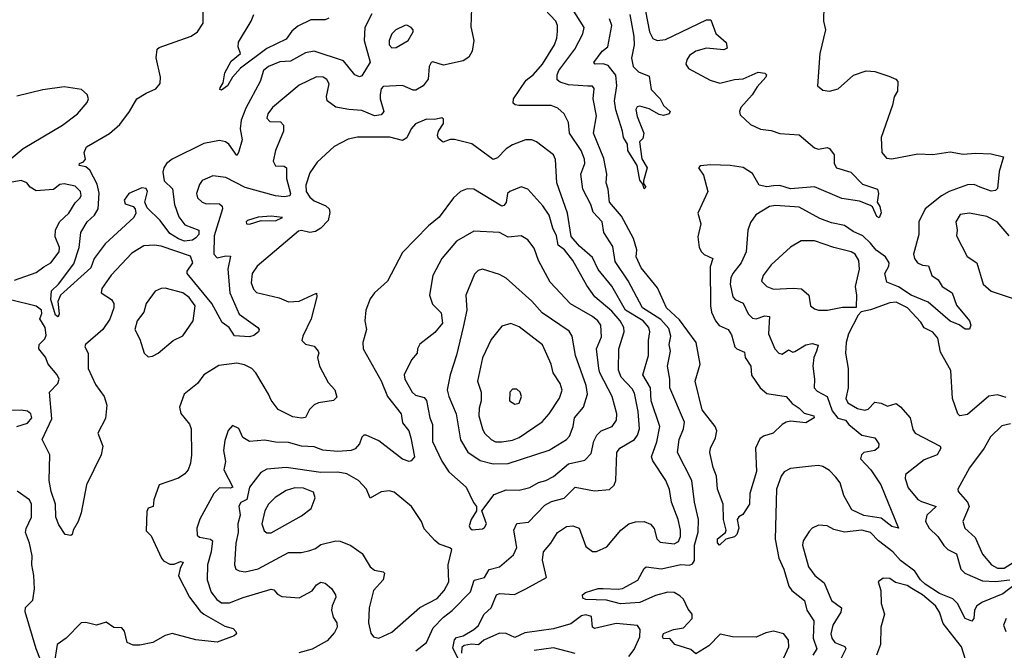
# Model space of a CAD drawing. Extents: x 1603745 to 1745082, y 385868 to 533966.
# Tile 381 of 646: x 1673488 to 1678056, y 449818 to 452741. Entities that reach past the tile are written whole.
import ezdxf

# ---------------------------------------------------------------- set-up
doc = ezdxf.new("R2010")
doc.units = 0

msp = doc.modelspace()

# ---------------------------------------------------------------- linework, layer by layer
at = {"layer": '0CON20XD'}
for points in [[(1676391, 452781), (1676410.9, 452685), (1676425, 452654.6), (1676445, 452644.7), (1676485, 452650), (1676675, 452740), (1676695, 452740.6), (1676717.7, 452677.7), (1676765.6, 452635), (1676770.5, 452609.5), (1676755, 452600.8), (1676675, 452610), (1676624.5, 452595), (1676596.2, 452575), (1676583.9, 452555), (1676578.9, 452535), (1676590.8, 452515), (1676690.9, 452460.9), (1676737, 452447), (1676805, 452464.7), (1676845, 452467.7), (1676915, 452498.7), (1676945, 452494), (1676952.5, 452485), (1676949.4, 452475), (1676909.8, 452430.2), (1676887.2, 452392.8), (1676833.5, 452335), (1676827.1, 452315), (1676830.9, 452300.9), (1676879.2, 452255), (1676925, 452234.6), (1676975, 452227.2), (1677015, 452213.3), (1677105, 452207.3), (1677175, 452146.7), (1677195, 452141.5), (1677235, 452148.8), (1677245, 452143.8), (1677266.7, 452115), (1677266.9, 452075), (1677278.1, 452055), (1677345, 452034.2), (1677398.9, 451978.9), (1677468, 451955), (1677473.1, 451935), (1677466.9, 451895), (1677478.9, 451875), (1677484.4, 451845.6), (1677475, 451822.9), (1677465, 451829.4), (1677445, 451873.8), (1677435, 451880), (1677385, 451900), (1677302.6, 451912.6), (1677176.4, 451966.4), (1677065, 451957.9), (1677015, 451973), (1676985, 451970.7), (1676955, 451966.6), (1676919.2, 451975), (1676887.7, 452027.7), (1676845, 452056.2), (1676785, 452065.8), (1676695, 452069.2), (1676645.7, 452064.3), (1676638, 452055), (1676660.3, 452020.3), (1676680.5, 451945), (1676634.6, 451845), (1676647.7, 451795), (1676634.6, 451735), (1676641.2, 451685), (1676652.2, 451665), (1676663.6, 451653.6), (1676704.4, 451635), (1676691.8, 451595), (1676693.5, 451415), (1676697.5, 451385), (1676715.8, 451345), (1676733.8, 451323.8), (1676775, 451305.8), (1676790.2, 451280.2), (1676806.2, 451225), (1676815.5, 451215), (1676850.3, 451200.3), (1676854.6, 451175), (1676880.6, 451135), (1676882.9, 451092.9), (1676923.1, 451035), (1676955, 451008.1), (1677044.5, 450994.5), (1677071.7, 450961.7), (1677105, 450940.8), (1677127.5, 450917.5), (1677172.5, 450905), (1677173.8, 450895), (1677135, 450872.1), (1677065, 450880), (1677045, 450876.1), (1677025.4, 450865), (1676984.4, 450825), (1676939.3, 450810.7), (1676922.1, 450797.9), (1676902.6, 450755), (1676906.4, 450646.4), (1676876, 450545), (1676873.8, 450495), (1676843, 450447), (1676825, 450437.5), (1676817.5, 450425), (1676824.5, 450385), (1676815.3, 450355), (1676805, 450344.2), (1676765, 450332.7), (1676735, 450305.7), (1676725, 450316.7), (1676725.6, 450335), (1676762.5, 450365), (1676766.5, 450375), (1676752.8, 450425), (1676752.7, 450495), (1676725.6, 450565), (1676721.1, 450625), (1676705.5, 450665), (1676690, 450735), (1676693.3, 450755), (1676717, 450803), (1676722.3, 450835), (1676715.3, 450855.3), (1676655, 450932.7), (1676622.5, 451065), (1676644.7, 451145), (1676626.3, 451245), (1676550, 451350), (1676489.4, 451405), (1676447.6, 451497.6), (1676371.1, 451591.1), (1676347.8, 451642.2), (1676352.1, 451675), (1676336.7, 451726.7), (1676280.8, 451830.8), (1676225, 451896.2), (1676218.9, 451955), (1676208.8, 451985), (1676212.1, 452025), (1676198.1, 452098.1), (1676151.1, 452215), (1676163.8, 452295), (1676148.9, 452375), (1676153.1, 452423.1), (1676145, 452432.5), (1676123.6, 452433.6), (1676035, 452438.9), (1675995, 452451.6), (1675982.3, 452462.3), (1675981.7, 452485), (1675990, 452505), (1676063.3, 452605), (1676101.6, 452675), (1676107.7, 452705), (1676032.3, 452822.3)], [(1675584, 452795), (1675581.5, 452708.5), (1675595.6, 452645), (1675587.3, 452595), (1675572.3, 452567.7), (1675545, 452550.9), (1675455, 452530), (1675405, 452545.7), (1675397.3, 452542.7), (1675388.6, 452525), (1675382.9, 452465), (1675360.8, 452435), (1675326.7, 452415), (1675313.3, 452415), (1675265, 452436.7), (1675175, 452431.9), (1675165, 452421.2), (1675160, 452395), (1675160, 452375), (1675178, 452315), (1675165, 452300), (1675135, 452295.2), (1675075, 452319.7), (1675015.4, 452325.4), (1674955, 452335.4), (1674914.7, 452364.7), (1674911.8, 452385), (1674924.5, 452444.5), (1674913.6, 452463.6), (1674896.2, 452475), (1674865, 452476.2), (1674785, 452438), (1674660.9, 452335), (1674639.1, 452305), (1674634.5, 452285), (1674649.3, 452269.3), (1674698.5, 452268.5), (1674712.1, 452252.1), (1674712.1, 452225), (1674675.4, 452134.6), (1674664.5, 452085), (1674675, 452064.4), (1674715, 452062.2), (1674726.7, 452055), (1674726.5, 452005), (1674744.4, 451935.6), (1674741.4, 451925), (1674715, 451919.7), (1674675, 451924.3), (1674534.1, 451964.1), (1674445, 452009.6), (1674385, 452018.1), (1674334.5, 451995.5), (1674322.1, 451977.9), (1674307.9, 451935), (1674312.7, 451915), (1674334.3, 451895), (1674355, 451887.3), (1674368.9, 451888.9), (1674415, 451887.9), (1674427.1, 451877.1), (1674429.6, 451865), (1674390.3, 451739.7), (1674388.3, 451655), (1674405, 451636.7), (1674445, 451646.8), (1674467.1, 451645), (1674454.7, 451585), (1674463.5, 451475), (1674506.8, 451376.8), (1674593.3, 451315), (1674598.6, 451305), (1674595.7, 451295), (1674575, 451277.5), (1674555, 451271.6), (1674485, 451275.6), (1674460, 451315), (1674427.4, 451337.4), (1674380.5, 451425), (1674265.9, 451565), (1674265.9, 451575), (1674291.7, 451615), (1674281.4, 451645), (1674145, 451691), (1674114.1, 451695.9), (1674065, 451692.5), (1674008.3, 451658.3), (1673912.5, 451557.5), (1673868.9, 451495), (1673865.7, 451475), (1673914.1, 451444.1), (1673924.6, 451425), (1673925.3, 451405), (1673906.4, 451353.6), (1673874.8, 451305.2), (1673792.9, 451235), (1673790.8, 451225), (1673805.3, 451195.3), (1673806, 451125), (1673840.2, 451050.2), (1673880.4, 450995), (1673892, 450955), (1673886.6, 450893.4), (1673850.9, 450825), (1673874, 450765), (1673866.3, 450723.7), (1673798.8, 450585), (1673773.9, 450456.1), (1673760, 450415), (1673736.2, 450375), (1673732.5, 450355), (1673725, 450350), (1673700, 450355), (1673669.7, 450399.7), (1673655.7, 450435), (1673654.5, 450495.5), (1673634.2, 450555), (1673625.4, 450604.6), (1673628.5, 450725), (1673592.9, 450795), (1673638.2, 450891.8), (1673626, 451014), (1673665, 451054.6), (1673670.8, 451075), (1673662, 451095), (1673620.2, 451145), (1673607.4, 451177.4), (1673576.5, 451215), (1673578.5, 451235), (1673605, 451261.2), (1673610.7, 451279.3), (1673607, 451315), (1673582.4, 451355), (1673591.2, 451378.8), (1673589.1, 451395), (1673565, 451412.7), (1673445, 451442.3)], [(1675121.5, 452768.5), (1675089.1, 452705), (1675085.8, 452644.2), (1675113.9, 452545), (1675075, 452481.5), (1675065, 452476.2), (1675043.8, 452485), (1674991.2, 452551.2), (1674855, 452596.1), (1674815, 452587.9), (1674745, 452548.9), (1674695, 452545.4), (1674642, 452525), (1674620, 452505), (1674603.8, 452455), (1674538.1, 452331.9), (1674516.1, 452275), (1674510.9, 452235), (1674520.2, 452185), (1674504.2, 452125), (1674495, 452112.5), (1674458.4, 452165), (1674443.3, 452175), (1674415, 452181.1), (1674342.1, 452167.9), (1674195, 452094.6), (1674169.3, 452075), (1674156.3, 452055), (1674153.1, 452035), (1674159.1, 451995), (1674196.5, 451956.5), (1674207.3, 451885), (1674227.3, 451827.2), (1674255, 451791.1), (1674319.4, 451765), (1674319.4, 451745), (1674305, 451730), (1674290, 451720), (1674253.3, 451715), (1674225, 451724.8), (1674185, 451750.3), (1674140.5, 451810.5), (1674079.5, 451869.5), (1674069.5, 451895), (1674081.5, 451945), (1674075, 451958.5), (1674055, 451961.9), (1673995, 451935.8), (1673973.1, 451905), (1673977.5, 451887.5), (1674015, 451875.5), (1674023.5, 451865), (1674026.8, 451845), (1674017.8, 451825), (1673885, 451701.9), (1673833.3, 451635), (1673818.4, 451591.6), (1673678, 451465), (1673666, 451435), (1673672.2, 451377.8), (1673666.4, 451363.6), (1673655, 451371.4), (1673632.9, 451445), (1673636.3, 451483.7), (1673668.6, 451515), (1673740.2, 451609.7), (1673763.9, 451685), (1673771.8, 451755), (1673800.8, 451805), (1673835.5, 451834.5), (1673852.7, 451865), (1673856.7, 451936.7), (1673848.2, 451978.2), (1673814.2, 452044.2), (1673795, 452060), (1673764.7, 452064.7), (1673766.2, 452075), (1673785, 452082), (1673793.1, 452095), (1673788.2, 452125), (1673798.8, 452151.2), (1673905, 452213.1), (1673952.9, 452255), (1673998.5, 452315), (1674032.5, 452375), (1674075, 452401.1), (1674119.9, 452420.1), (1674139.8, 452445), (1674141, 452475), (1674121.7, 452565), (1674125.5, 452604.5), (1674135, 452612.5), (1674283.3, 452665), (1674312.5, 452685), (1674340, 452725), (1674340, 452785)], [(1677033.4, 449783.4), (1677057.2, 449835), (1677055.2, 449865), (1677033.2, 449895), (1676985, 449906.5), (1676950.2, 449899.8), (1676905, 449879.6), (1676795, 449880.8), (1676737.6, 449892.4), (1676685, 449838.4), (1676625, 449801.9), (1676601.7, 449821.7), (1676527.5, 449845), (1676505, 449873.3), (1676475, 449872), (1676470.6, 449880.6), (1676475, 449895.4), (1676521.2, 449915), (1676567.5, 449922.5), (1676607.9, 449965), (1676607.5, 449985), (1676588.9, 450008.9), (1676568, 450055), (1676551.1, 450071.1), (1676525, 450085.9), (1676495, 450087.3), (1676438.3, 450071.7), (1676365, 450039.7), (1676275, 450033.4), (1676210.2, 450050.2), (1676115, 450054), (1676100.4, 450060.4), (1676099.5, 450075), (1676114, 450086), (1676172.5, 450105), (1676195.4, 450105.4), (1676265, 450101.1), (1676285, 450105.2), (1676356, 450144), (1676385, 450198), (1676394.6, 450205.4), (1676466.6, 450196.6), (1676555, 450216.7), (1676595, 450212.1), (1676610.4, 450219.6), (1676619.5, 450235), (1676618.3, 450305), (1676636.4, 450366.4), (1676636.9, 450425), (1676618.8, 450505), (1676607.2, 450605), (1676540, 450735), (1676548.5, 450795), (1676568.2, 450845), (1676572.1, 450875), (1676504.4, 451035), (1676504.2, 451075), (1676493, 451135), (1676507.1, 451205), (1676501.2, 451235), (1676508.9, 451275), (1676499.4, 451309.4), (1676462.3, 451352.3), (1676378.4, 451405), (1676310.9, 451530.9), (1676251.1, 451621.1), (1676240, 451690), (1676198.5, 451755), (1676190, 451805), (1676148.8, 451848.8), (1676138.4, 451885), (1676100.9, 451955), (1676091.8, 452025), (1676110, 452075), (1676108.6, 452095), (1676092.6, 452135), (1676038.7, 452215), (1676034.5, 452265), (1676015, 452304.2), (1675985, 452330.5), (1675954.1, 452344.1), (1675803.8, 452343.8), (1675786.8, 452346.8), (1675778, 452355), (1675780, 452375), (1675838.4, 452461.6), (1675872.1, 452487.9), (1675913.3, 452535), (1675969.7, 452625), (1675980.3, 452655), (1675982.9, 452687.1), (1675983.1, 452715), (1675975.9, 452735), (1675925, 452787.8)], [(1677218.8, 452805), (1677218, 452735), (1677226.7, 452695), (1677200, 452585)], [(1674922.2, 452747.8), (1674905, 452741.1), (1674839.6, 452740.4), (1674778.6, 452711.4), (1674751.6, 452688.4), (1674725, 452651.1), (1674635, 452607.9), (1674512.9, 452517.1), (1674475, 452474.6), (1674453.1, 452435), (1674424.4, 452414.4), (1674417.5, 452417.5), (1674418.6, 452425), (1674431.7, 452448.3), (1674440.2, 452495), (1674470.2, 452549.8), (1674512.5, 452585), (1674501.4, 452615), (1674502.7, 452637.3), (1674562.5, 452735), (1674574, 452766)], [(1676319.2, 452765), (1676337.3, 452662.7), (1676338.4, 452625), (1676326.3, 452563.7), (1676334.4, 452524.4), (1676359.5, 452499.5), (1676408.8, 452478.8), (1676418.3, 452418.3), (1676460, 452375), (1676475, 452344), (1676506, 452315), (1676501.2, 452305), (1676475, 452297.9), (1676455, 452301.9), (1676408.6, 452328.6), (1676365, 452340.5), (1676353.1, 452336.9), (1676347.3, 452325), (1676352.3, 452292.3), (1676384.3, 452215), (1676380, 452190), (1676363.3, 452175), (1676375, 452096.7), (1676400, 452055), (1676382.2, 451995), (1676381.7, 451981.7), (1676393.3, 451965), (1676385, 451956.7), (1676379.5, 451979.5), (1676365, 451997.5), (1676352.3, 452065), (1676310.4, 452135), (1676307.9, 452165), (1676289.4, 452195), (1676285.6, 452225), (1676254.2, 452324.2), (1676247.5, 452365), (1676259.1, 452435), (1676254.5, 452484.5), (1676219.1, 452529.1), (1676195, 452536.5), (1676157.5, 452535), (1676152.5, 452542.5), (1676190.9, 452595), (1676217.5, 452615), (1676235.6, 452715), (1676224.7, 452745)], [(1675215, 452610.5), (1675235, 452613.1), (1675290, 452645), (1675314, 452685), (1675314, 452695), (1675304, 452705), (1675285, 452715.5), (1675275, 452714.3), (1675234, 452695), (1675215, 452675.8), (1675202.1, 452645), (1675201.8, 452625), (1675215, 452610.5)], [(1677200, 452585), (1677190, 452435), (1677215, 452414.3), (1677245, 452410), (1677285, 452420.6), (1677356.4, 452483.6), (1677415, 452504.7), (1677455, 452500.9), (1677519.8, 452479.8), (1677553.1, 452465), (1677562.2, 452455), (1677560, 452410), (1677545, 452383.3), (1677538.1, 452345), (1677484.4, 452195), (1677488, 452125), (1677509.4, 452099.4), (1677535, 452096.7), (1677655, 452120), (1677725, 452116.4), (1677805, 452128.7), (1677865, 452118.2), (1677922.9, 452122.9), (1677995, 452119.4), (1678052.5, 452105), (1678032.8, 452037.2), (1678025, 451958.8), (1678015, 451950), (1677995, 451945.8), (1677945, 451964.5), (1677916.7, 451976.7), (1677885.8, 451975.8), (1677800, 451945), (1677764.8, 451925.2), (1677689.1, 451865), (1677660, 451805), (1677660, 451745), (1677635.5, 451655), (1677640, 451635), (1677653.6, 451615), (1677676.4, 451603.6), (1677705, 451600), (1677720, 451555), (1677748.9, 451535), (1677768.5, 451505), (1677814.4, 451475), (1677835, 451417.5), (1677895.4, 451345.4), (1677900.9, 451325), (1677895, 451307.1), (1677875, 451306.9), (1677847.2, 451327.2), (1677805, 451343.6), (1677702.3, 451432.3), (1677624.6, 451465), (1677565, 451502.7), (1677511.1, 451525), (1677502.7, 451565), (1677521, 451599), (1677521.9, 451615), (1677505, 451642), (1677462.4, 451672.4), (1677435.1, 451705.1), (1677400, 451740), (1677355, 451759.4), (1677315, 451787.5), (1677255, 451799.1), (1677200.3, 451820.3), (1677105, 451872.7), (1676995, 451880), (1676966.7, 451875), (1676903.9, 451836.1), (1676878.3, 451801.7), (1676865.7, 451765), (1676858.2, 451665), (1676835.9, 451615), (1676796.1, 451565), (1676787.8, 451545), (1676784.2, 451515), (1676796.4, 451456.4), (1676807.1, 451445), (1676845, 451427.3), (1676868.4, 451378.4), (1676887.3, 451357.3), (1676905, 451354.6), (1676945, 451368.1), (1676966.7, 451365), (1676962.7, 451285), (1676991.5, 451215), (1677010, 451195), (1677025, 451190.5), (1677055, 451211.1), (1677075, 451200.5), (1677085, 451202.7), (1677135, 451233.8), (1677165, 451240), (1677193, 451233), (1677185.5, 451204.5), (1677172.1, 451175), (1677167.4, 451135), (1677176.2, 451075), (1677174.7, 451034.7), (1677188.7, 451018.7), (1677233.9, 450993.9), (1677258.1, 450928.1), (1677284.6, 450894.6), (1677319.1, 450885), (1677334.8, 450864.9), (1677394.6, 450815), (1677455, 450802.9), (1677474.5, 450775), (1677471.9, 450758.1), (1677455.9, 450744.1), (1677404.4, 450735), (1677393.5, 450725), (1677389.4, 450705), (1677437.1, 450655), (1677483.1, 450585), (1677565.6, 450385), (1677535, 450391.8), (1677485, 450430.7), (1677405, 450442.4), (1677349.4, 450469.4), (1677312.5, 450535), (1677294.8, 450595), (1677275, 450621.1), (1677245, 450651.4), (1677215, 450670.9), (1677195, 450675.5), (1677161.2, 450671.2), (1677065, 450661.1), (1677035, 450645.6), (1677020.9, 450625), (1677000, 450565), (1676992.9, 450332.9), (1677010.2, 450245), (1677032.7, 450195), (1677057, 450115), (1677070.6, 450095), (1677129.6, 450049.6), (1677140.8, 450005), (1677172.9, 449955), (1677169.8, 449875), (1677187.1, 449825), (1677167.7, 449795)], [(1673440, 452090), (1673505, 452144), (1673687.5, 452252.5), (1673756.2, 452305), (1673802.1, 452357.9), (1673807.5, 452375), (1673801.4, 452395), (1673775, 452417.7), (1673695, 452429.8), (1673595, 452416.4), (1673475, 452386.6)], [(1675775, 452160.6), (1675745, 452141.9), (1675705, 452100.8), (1675685, 452093.2), (1675586.1, 452166.1), (1675505, 452186.5), (1675485, 452185.6), (1675452.9, 452172.9), (1675430.9, 452190.9), (1675426, 452205), (1675431.2, 452225), (1675455, 452260), (1675455, 452280), (1675446.1, 452286.1), (1675415, 452279.2), (1675375, 452280.5), (1675325, 452257.8), (1675305, 452235.8), (1675285, 452194.4), (1675265, 452180.9), (1675205, 452196.4), (1675055, 452196.8), (1675012.4, 452187.6), (1674946.7, 452153.3), (1674868.8, 452081.2), (1674835, 452030.9), (1674815.9, 451975), (1674817.3, 451945), (1674835, 451918.4), (1674855, 451901.3), (1674908.9, 451878.9), (1674924.3, 451865), (1674926.9, 451846.9), (1674919.8, 451810.2), (1674885, 451774.2), (1674860.9, 451759.1), (1674835, 451754.4), (1674795, 451764.3), (1674781.7, 451761.7), (1674590.8, 451599.2), (1674567.1, 451565), (1674562.2, 451522.2), (1674572.7, 451492.7), (1674586.4, 451476.4), (1674691.7, 451451.7), (1674735, 451433.1), (1674785, 451437.1), (1674865, 451473.3), (1674867.1, 451457.1), (1674841.1, 451355), (1674802.2, 451275), (1674798, 451255), (1674815, 451237.5), (1674855, 451228.1), (1674873.3, 451205), (1674876.7, 451195), (1674869.2, 451175), (1674878.6, 451135), (1674919.3, 451059.3), (1674950, 451025), (1674958.9, 450991.1), (1674944.5, 450975.5), (1674875, 450965.5), (1674855, 450955.6), (1674832.5, 450935), (1674815, 450897.5), (1674795, 450893.5), (1674755, 450900.5), (1674688, 450935), (1674655, 450978), (1674642.5, 451005), (1674583.9, 451105), (1674564.8, 451124.8), (1674531.5, 451141.5), (1674495, 451148.7), (1674412.3, 451137.7), (1674342, 451095), (1674312.5, 451055), (1674251.4, 451005), (1674229.2, 450945), (1674235.8, 450915.8), (1674276.8, 450866.8), (1674284.4, 450845), (1674285.4, 450724.6), (1674280.8, 450685), (1674269.4, 450655), (1674255, 450635.7), (1674225, 450615.6), (1674134.7, 450585.3), (1674110, 450515), (1674107.5, 450485), (1674085, 450476.7), (1674078.8, 450461.2), (1674075, 450372.5), (1674098.3, 450348.3), (1674145.6, 450245), (1674155, 450233.3), (1674185, 450218.2), (1674205, 450217.5), (1674235, 450230.4), (1674246.5, 450226.5), (1674232.2, 450197.8), (1674225, 450163.8), (1674275.9, 450065), (1674325, 449999.3), (1674342.7, 449985), (1674440, 449930), (1674478.8, 449918.8), (1674490.8, 449905), (1674493.8, 449895), (1674483.8, 449885), (1674405.2, 449855.2), (1674305, 449866.4), (1674195, 449896.8), (1674162.5, 449887.5), (1674106.5, 449855), (1674045, 449841.5), (1674015, 449841.8), (1673986.2, 449855), (1673975, 449906.2), (1673962.8, 449922.8), (1673925, 449924.6), (1673889.3, 449949.3), (1673845, 449934.7), (1673795, 449946.9), (1673774, 449945), (1673704.2, 449875), (1673662.9, 449845), (1673648.9, 449755)], [(1675525, 449774.4), (1675497.8, 449827.8), (1675505, 449867.5), (1675515, 449877.6), (1675545, 449885.3), (1675595, 449913.9), (1675615, 449930.9), (1675642.7, 449985), (1675676.2, 450015), (1675700.6, 450075), (1675715, 450081.5), (1675783.9, 450076.1), (1675836.9, 450103.1), (1675932.5, 450155), (1675914.5, 450235.5), (1675918.1, 450275), (1675952.7, 450315), (1675983.1, 450365), (1676025, 450392.1), (1676055, 450395.5), (1676084.5, 450384.5), (1676115, 450299.2), (1676145, 450276.5), (1676165, 450276.7), (1676212.4, 450297.6), (1676276.7, 450375), (1676315, 450403.8), (1676345, 450413.8), (1676385, 450415.6), (1676415, 450402.9), (1676432.2, 450382.2), (1676444.8, 450334.8), (1676459.2, 450319.2), (1676525, 450311.8), (1676545, 450321.8), (1676553.8, 450345), (1676554.3, 450375), (1676542.7, 450425), (1676512.7, 450505), (1676503.4, 450563.4), (1676485.8, 450605), (1676426.2, 450696.2), (1676419.7, 450715), (1676444.4, 450785), (1676457.5, 450855), (1676418.7, 450975), (1676414.3, 451035), (1676380, 451095), (1676406.1, 451185), (1676405.7, 451255), (1676412.3, 451295), (1676407.3, 451315), (1676381.4, 451345), (1676299.4, 451395), (1676235.7, 451505.7), (1676172.6, 451582.6), (1676145, 451638.5), (1676085, 451691.7), (1676046.4, 451736.4), (1676030.2, 451845), (1675979.6, 451985), (1675973.7, 452093.7), (1675964.4, 452115), (1675885.8, 452175.8), (1675865, 452184.5), (1675835, 452184.4), (1675775, 452160.6)], [(1673465, 451534.1), (1673565, 451570), (1673600.8, 451595), (1673632.4, 451615), (1673671.6, 451665), (1673672.4, 451685), (1673652.3, 451735), (1673654.6, 451765), (1673673.2, 451805), (1673716.1, 451845), (1673745, 451891.8), (1673768.2, 451915), (1673773.5, 451926.5), (1673771.1, 451945), (1673745, 451969.7), (1673695, 451979.7), (1673675, 451976.6), (1673645, 451954.7), (1673565, 451948.1), (1673536.9, 451965), (1673521.2, 451985), (1673495, 451995.7), (1673435, 451984.3)], [(1675325.5, 449815), (1675375.7, 449854.3), (1675406.9, 449923.1), (1675455, 449972.2), (1675495, 450002.3), (1675580.2, 450089.8), (1675596.5, 450143.5), (1675644.8, 450155.2), (1675666.5, 450193.5), (1675714.8, 450205.2), (1675779.3, 450260.7), (1675794.7, 450295), (1675780.2, 450375), (1675795, 450406.5), (1675848.1, 450411.9), (1675925, 450491.5), (1675955, 450508), (1676015, 450523.8), (1676065, 450573.8), (1676155, 450557.8), (1676225, 450564.2), (1676246.8, 450583.2), (1676254.1, 450605.9), (1676259.1, 450735), (1676273.3, 450755), (1676341.1, 450795), (1676354.7, 450815), (1676363.7, 450845), (1676358, 450925), (1676340.3, 451010.3), (1676329.7, 451029.7), (1676278.8, 451085), (1676267.1, 451117.1), (1676268.7, 451215), (1676293.3, 451295), (1676291.8, 451315), (1676274.8, 451345), (1676235, 451390), (1676157.2, 451457.2), (1676119, 451509), (1676054.6, 451625), (1676015.8, 451675), (1675986.7, 451696.7), (1675979.4, 451739.4), (1675961.9, 451775), (1675944.6, 451835), (1675915, 451878.5), (1675846.3, 451956.3), (1675815, 451967.1), (1675762.5, 451945), (1675751.5, 451935), (1675745, 451893.8), (1675735, 451880), (1675725, 451877.5), (1675595, 451955.6), (1675565, 451957.1), (1675534, 451945), (1675501.4, 451915), (1675435, 451826), (1675384.5, 451785.5), (1675265, 451662), (1675195, 451528.8), (1675133.8, 451475), (1675115, 451447.5), (1675093.8, 451395), (1675089.4, 451345), (1675097.8, 451305), (1675080.9, 451245), (1675081.8, 451215), (1675165, 451067.5), (1675194.1, 450994.1), (1675258.5, 450915), (1675265, 450872.5), (1675293.8, 450835), (1675303.3, 450803.3), (1675319.4, 450715), (1675305, 450696.2), (1675295, 450694), (1675265, 450704.6), (1675155, 450788.4), (1675095, 450815.6), (1675084.5, 450815.5), (1675075, 450806.2), (1675064.2, 450775), (1675045, 450752.5), (1675025.5, 450744.5), (1674965, 450739.4), (1674895, 450746), (1674855, 450760.7), (1674795, 450765.2), (1674735, 450781.1), (1674675, 450782.8), (1674625, 450791.6), (1674555, 450786.2), (1674522.9, 450805), (1674505, 450846.2), (1674475, 450860), (1674455, 450836.7), (1674439.6, 450790.4), (1674434.6, 450745), (1674442.8, 450692.8), (1674435.3, 450655), (1674477.3, 450575), (1674465, 450569.7), (1674415, 450571.2), (1674388.4, 450545), (1674324.1, 450425.9), (1674310, 450385), (1674311.8, 450351.8), (1674322.4, 450342.4), (1674373.9, 450333.9), (1674383.3, 450325), (1674377.4, 450275), (1674359.4, 450215), (1674358.1, 450145), (1674377.3, 450087.3), (1674403.7, 450053.7), (1674425, 450038.6), (1674462.3, 450037.7), (1674525, 450063.4), (1674655, 450101.1), (1674668.1, 450098.1), (1674685, 450078.6), (1674705, 450067.8), (1674785, 450061.5), (1674845, 450093.1), (1674865, 450121.4), (1674885, 450134.3), (1674905, 450129.2), (1674935.3, 450105.3), (1674954.2, 450075), (1674955.6, 450065), (1674937.3, 450025), (1674934.5, 450005), (1674942.2, 449972.2), (1674960, 449945), (1674960.6, 449925), (1674949.1, 449900.9), (1674915, 449861.4), (1674845, 449823.1), (1674783.9, 449806.1)], [(1674555, 451792.9), (1674609.3, 451810.7), (1674675, 451809.2), (1674707.5, 451825), (1674655, 451830.8), (1674595, 451825.8), (1674545, 451811.2), (1674538.8, 451805), (1674540, 451795), (1674555, 451792.9)], [(1678079, 451739), (1678023.5, 451805), (1677975, 451828.9), (1677895, 451844.4), (1677851.8, 451838.2), (1677830.6, 451805), (1677837.5, 451765), (1677835, 451740), (1677883.5, 451643.5), (1677928.1, 451615), (1677958.8, 451515), (1677995, 451482.9), (1678125, 451440.4)], [(1675587, 450377), (1675635, 450381.2), (1675645, 450386.7), (1675653.8, 450405), (1675632.5, 450465), (1675688.9, 450541.1), (1675745, 450562.3), (1675805, 450561.2), (1675855, 450572.5), (1675895, 450596), (1675929.2, 450605), (1675965, 450623.3), (1676035, 450682), (1676110.1, 450699.9), (1676139.7, 450730.3), (1676152.3, 450787.7), (1676166.5, 450815), (1676185.6, 450835), (1676237.5, 450855), (1676256.8, 450885), (1676258, 450915), (1676236.9, 450995), (1676180, 451105), (1676175.2, 451125), (1676164, 451215), (1676188.1, 451271.9), (1676183.9, 451325), (1676170.8, 451345), (1676146.2, 451365), (1676043.9, 451423.9), (1675950, 451525), (1675895.4, 451625), (1675875, 451682.9), (1675845, 451721.1), (1675815, 451739.5), (1675755, 451732.5), (1675715, 451755.5), (1675595, 451760.4), (1675515, 451715.4), (1675446.2, 451635), (1675404.6, 451555), (1675390, 451465), (1675402.8, 451422.8), (1675443.1, 451383.1), (1675450, 451335), (1675415, 451290.8), (1675345, 451236.9), (1675333.6, 451215), (1675332.5, 451195), (1675306.5, 451165), (1675272.3, 451095), (1675274.6, 451075), (1675308.8, 451015), (1675325, 451001.1), (1675365, 450990.6), (1675376.2, 450976.2), (1675390.9, 450895), (1675402.9, 450865), (1675403.4, 450786.6), (1675446.9, 450695), (1675478.9, 450645), (1675559.4, 450575), (1675593, 450503), (1675607.5, 450485), (1675607.5, 450465), (1675583.3, 450425), (1675573.3, 450395), (1675577.5, 450385), (1675587, 450377)], [(1677195, 451394.5), (1677235.4, 451395.4), (1677305, 451408.2), (1677370.7, 451409.3), (1677372.1, 451465), (1677366.2, 451505), (1677384.6, 451585), (1677382.1, 451625), (1677365, 451654.5), (1677345.9, 451665.9), (1677264.8, 451684.8), (1677175, 451716.5), (1677114.2, 451715.8), (1677065, 451687.3), (1676974.8, 451605.2), (1676936.8, 451555), (1676930, 451530), (1676954.7, 451504.7), (1676985, 451491.5), (1677077.4, 451497.4), (1677115, 451493.8), (1677148.9, 451465), (1677157.1, 451415), (1677175, 451400.6), (1677195, 451394.5)], [(1675685, 450682.5), (1675755, 450683.8), (1675945, 450745.4), (1676025.8, 450795), (1676039.6, 450810.4), (1676056.8, 450855), (1676061.5, 450895), (1676104, 450945), (1676122.1, 451005), (1676115.7, 451045), (1676066.7, 451185), (1676051.3, 451275), (1676037.5, 451297.5), (1675912.6, 451382.6), (1675865, 451437.3), (1675745, 451542.5), (1675715, 451559.6), (1675635, 451585.5), (1675615, 451579.2), (1675598.9, 451561.1), (1675557.8, 451465), (1675562, 451395), (1675545, 451315.8), (1675515, 451186.2), (1675485.5, 451095), (1675472.2, 451025), (1675478.8, 450995), (1675512.9, 450915), (1675533.9, 450793.9), (1675567.3, 450737.3), (1675625, 450697.8), (1675685, 450682.5)], [(1674085, 451179.2), (1674105, 451181.9), (1674130, 451195), (1674200, 451255), (1674245, 451275.6), (1674293.8, 451345), (1674301.7, 451415), (1674275, 451454.2), (1674245, 451474.8), (1674163.7, 451496.3), (1674144.5, 451495.5), (1674116.5, 451483.5), (1674075, 451425.7), (1674063.9, 451386.1), (1674032.9, 451345), (1674022.5, 451305), (1674045, 451260), (1674066.2, 451195), (1674085, 451179.2)], [(1678065, 450990.6), (1678025, 451002.9), (1677985, 450996.9), (1677885, 450910.5), (1677850, 450905), (1677840.9, 450915), (1677815.5, 450985), (1677808, 451115), (1677760, 451200), (1677747.2, 451265), (1677725, 451292.5), (1677685, 451313.1), (1677669.5, 451339.5), (1677607.8, 451405), (1677555, 451431.7), (1677525, 451429.4), (1677435, 451395.8), (1677392.9, 451387.1), (1677377.8, 451372.2), (1677334.1, 451285), (1677322, 451245), (1677319.1, 451195), (1677332.3, 451125), (1677332.5, 451035), (1677321.5, 450985), (1677330.4, 450965), (1677375, 450939.7), (1677408.9, 450931.1), (1677425, 450936.2), (1677455, 450968.2), (1677485, 450963.8), (1677515, 450950.5), (1677555, 450962.6), (1677575, 450947.5), (1677618.8, 450895), (1677631.7, 450841.7), (1677642, 450825), (1677758.8, 450765), (1677762.5, 450755), (1677744.3, 450725), (1677685, 450700.8), (1677597.6, 450632.4), (1677595.6, 450615), (1677610.8, 450570.8), (1677655, 450517.8), (1677671.5, 450508.5), (1677740.6, 450485), (1677696.6, 450445), (1677691.3, 450415), (1677707.8, 450385), (1677747.5, 450345), (1677775, 450303.3), (1677795, 450285.9), (1677835.2, 450265.2), (1677854.6, 450195), (1677873.1, 450175), (1677955, 450139.6), (1678015, 450136.9), (1678082.5, 450145)], [(1675725, 450784.2), (1675775, 450792.2), (1675805, 450804.7), (1675912, 450878), (1675945.3, 450915), (1675993.2, 450986.8), (1676004.5, 451024.5), (1675996.4, 451055), (1675964, 451105), (1675953.4, 451145), (1675913.9, 451233.9), (1675805, 451318.2), (1675767, 451333), (1675725, 451320.8), (1675675, 451259.2), (1675635, 451174), (1675611.5, 451065), (1675628.9, 451015), (1675629.6, 450975), (1675619.6, 450940.4), (1675618.6, 450905), (1675635, 450844.3), (1675645, 450824.5), (1675675, 450794.7), (1675695, 450784.7), (1675725, 450784.2)], [(1675785, 450959.2), (1675805, 450964), (1675816, 450995), (1675810, 451015), (1675795, 451028), (1675775, 451028), (1675762.9, 451015), (1675761.4, 450975), (1675785, 450959.2)], [(1673475, 450856), (1673525, 450870.3), (1673544.6, 450895), (1673540.5, 450915), (1673525, 450926.1), (1673495, 450931.5), (1673435, 450929.2)], [(1678085, 450867.9), (1678045, 450858.4), (1677992.4, 450807.6), (1677963.3, 450755), (1677895, 450664.5), (1677840.6, 450565), (1677842.2, 450555), (1677885, 450504.4), (1677893.8, 450485), (1677864.4, 450415), (1677872.5, 450385), (1677921.4, 450341.4), (1677955, 450263.3), (1677997.1, 450215), (1678025, 450199.6), (1678055, 450199.3), (1678101.7, 450228.3)], [(1675155, 449874.2), (1675215, 449902.9), (1675344, 450016), (1675425, 450058.7), (1675457.2, 450095), (1675479.6, 450135), (1675476.2, 450213.8), (1675493.3, 450285), (1675483.9, 450293.9), (1675435, 450310), (1675415, 450327.5), (1675365, 450380.8), (1675352.2, 450415), (1675306.5, 450485), (1675225, 450550.6), (1675202.7, 450557.3), (1675165, 450552.9), (1675115, 450522.9), (1675097.1, 450565), (1675060, 450605), (1675005.5, 450635.5), (1674963.8, 450643.8), (1674885, 450642.5), (1674725, 450665.3), (1674635, 450657.9), (1674607.6, 450642.4), (1674554.6, 450575), (1674542.2, 450517.8), (1674515, 450503.1), (1674505, 450486.2), (1674511.9, 450445), (1674500.4, 450405), (1674501.9, 450365), (1674490.9, 450315), (1674484.6, 450215), (1674491.4, 450195), (1674506.2, 450186.2), (1674535, 450182.7), (1674595, 450195.9), (1674735, 450272.2), (1674795, 450272.1), (1674835, 450280.4), (1674860.5, 450289.5), (1674885, 450308.5), (1674955, 450325.9), (1674975, 450324.1), (1675024.3, 450304.3), (1675076.8, 450266.8), (1675114.7, 450204.7), (1675135, 450190.4), (1675175, 450181.8), (1675181.2, 450175), (1675175, 450144.5), (1675129.6, 450095), (1675108.9, 450015), (1675107.2, 449945), (1675117.7, 449897.7), (1675130, 449880), (1675155, 449874.2)], [(1673584.6, 449774.6), (1673564.9, 449824.9), (1673513.1, 449996.9), (1673515, 450016.2), (1673549.4, 450050.6), (1673557.1, 450102.9), (1673554.7, 450165.3), (1673545.2, 450215), (1673546.4, 450256.4), (1673534.5, 450315), (1673515.9, 450365), (1673517.7, 450382.3), (1673543.1, 450435), (1673543.8, 450495), (1673533.1, 450515), (1673476.5, 450556.5)], [(1674655, 450362.5), (1674795, 450440.9), (1674841.1, 450475), (1674858.5, 450525), (1674851.2, 450551.2), (1674805, 450570.5), (1674765, 450571.3), (1674725, 450558.6), (1674673.2, 450526.8), (1674642.7, 450495), (1674625.4, 450465), (1674611.8, 450405), (1674622.4, 450372.4), (1674635, 450363.3), (1674655, 450362.5)], [(1678108.8, 450125), (1678049.8, 450080.2), (1677955, 450041.6), (1677928.2, 450025), (1677917.4, 450005), (1677914.5, 449965.5), (1677905, 449952.5), (1677873.9, 449965), (1677839, 450035), (1677817.4, 450057.4), (1677755, 450081), (1677688.9, 450125), (1677666.7, 450145), (1677641.2, 450185), (1677574.7, 450235), (1677539.1, 450275), (1677473.3, 450325), (1677435, 450364), (1677395, 450374.8), (1677315, 450365.5), (1677265, 450378.2), (1677235, 450395.7), (1677195, 450398), (1677165, 450383.8), (1677150.9, 450369.1), (1677122.5, 450325), (1677120, 450305), (1677147.1, 450205), (1677176.7, 450165), (1677220.6, 450130.6), (1677255, 450048.9), (1677301.2, 450015), (1677298.2, 449995), (1677260, 449935), (1677251.6, 449895), (1677255.9, 449875), (1677270.4, 449855), (1677315.8, 449835.8), (1677320.9, 449825), (1677296.5, 449775)], [(1677876.4, 449775), (1677857.5, 449835), (1677772.7, 449942.7), (1677755.8, 449995), (1677736.7, 450025), (1677676.6, 450075), (1677627, 450105), (1677605, 450118.5), (1677552, 450132), (1677525, 450150.8), (1677495, 450152), (1677471.2, 450135), (1677484, 450095), (1677485.6, 450035), (1677500.7, 449985), (1677483.8, 449926.2), (1677482.4, 449845), (1677463.1, 449795)], [(1676315, 449788.8), (1676338.8, 449821.2), (1676365, 449880), (1676366.5, 449915), (1676355, 449932.9), (1676255, 449942.8), (1676155, 449918.5), (1676145.6, 449925.6), (1676141.5, 449975), (1676115, 449983.3), (1676095, 449977.3), (1676045, 449940.7), (1675965, 449917.1), (1675831.3, 449898.7), (1675785, 449877.1), (1675745.7, 449895.7), (1675715, 449897.4), (1675641.5, 449865), (1675617.2, 449842.8), (1675583.9, 449846.1), (1675550.3, 449839.7), (1675539.1, 449830.9), (1675538.4, 449805)], [(1678065, 449965.6), (1678052.7, 449935), (1678063.8, 449905)], [(1676065, 449802.9), (1675965, 449828.9), (1675875, 449817.2)]]:
    msp.add_lwpolyline(points, dxfattribs=at)

doc.saveas('drawing.dxf')
